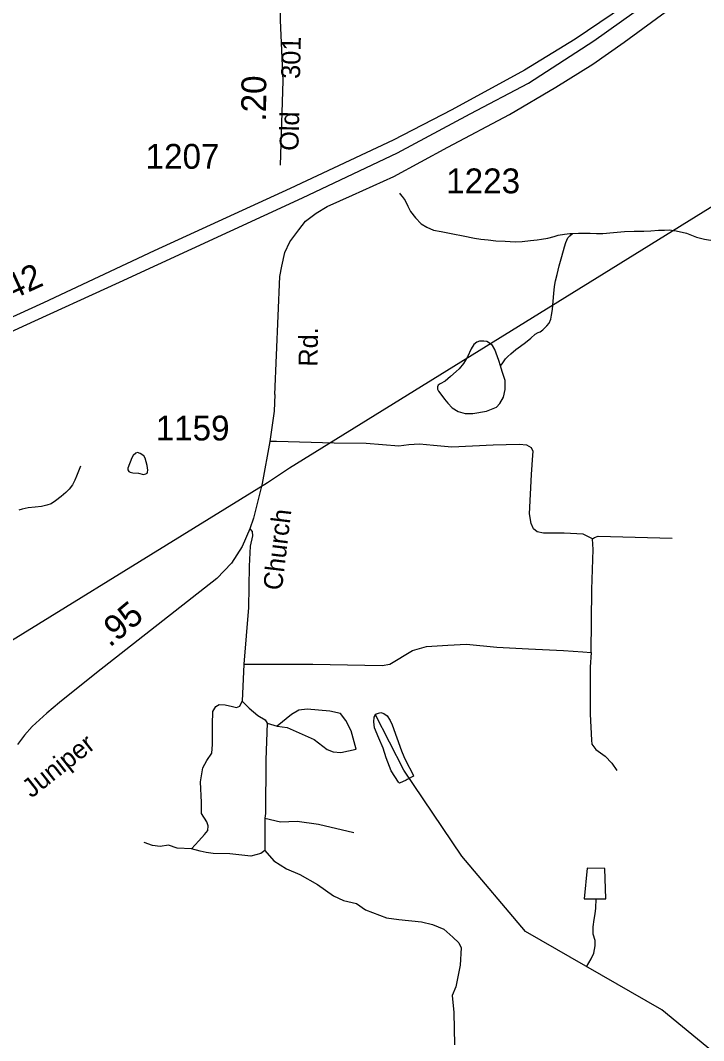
# Model space of a CAD drawing. Extents: x 2082433 to 2279600, y 546599 to 755198.
# Drawn here: x 2164602 to 2168041, y 605776 to 610913 of the extents above; entities that cross this region are included whole.
import ezdxf

# ---------------------------------------------------------------- set-up
doc = ezdxf.new("R2010")
doc.units = 0
for name, color, linetype in [('Exist Hydrographic Creek Single Shore', 7, 'Continuous'), ('Exist Hydrographic Misc Water Feature', 7, 'Continuous'), ('Exist Hydrographic Pond Under 1500 Sq Ft', 7, 'Continuous'), ('Exist Road Non-System Type 51', 7, 'Continuous'), ('Exist Road Primary Interstate Divided Center Attributed', 7, 'Continuous'), ('Exist Road Primary Interstate Mileage Hundredths English Label', 7, 'Continuous'), ('Exist Road Secondary Mileage Hundredths English Label', 7, 'Continuous'), ('Exist Road Secondary Type 51 Attributed', 7, 'Continuous'), ('Exist Road Secondary Type 51 Label', 7, 'Continuous'), ('Exist Road Secondary Type 51 Number Label', 7, 'Continuous'), ('Exist Utilities Electrical Transmission Line', 7, 'Continuous')]:
    doc.layers.add(name, color=color, linetype=linetype)

msp = doc.modelspace()

# ---------------------------------------------------------------- linework, layer by layer
at = {"layer": 'Exist Hydrographic Creek Single Shore'}
for points in [[(2164904.4, 608667.8), (2164884.5, 608617.7), (2164876.5, 608597.8), (2164864.4, 608573.6), (2164848.4, 608551.7), (2164830.8, 608535.3), (2164807.2, 608515.4), (2164779.1, 608493.2), (2164757.4, 608479.1), (2164735, 608471.1), (2164707.8, 608464.7), (2164677.2, 608460.8), (2164641.8, 608458.5), (2164611.2, 608452.1), (2164593.8, 608446.2)], [(2168824, 604931.3), (2168683.8, 605151.5), (2168113.7, 605697.7), (2167829.7, 605929.9), (2167143.6, 606324.2), (2166824.7, 606704.7), (2166531.7, 607137.1), (2166387.8, 607418.8)], [(2167451.8, 606147.1), (2167474.9, 606186.6), (2167488.5, 606215.7), (2167494.7, 606253.1), (2167494.7, 606279.1), (2167485.3, 606311.3), (2167485.3, 606347.6), (2167489.5, 606385), (2167495.7, 606414.1), (2167498.9, 606443.2), (2167500.5, 606489)]]:
    msp.add_lwpolyline(points, dxfattribs=at)
at = {"layer": 'Exist Hydrographic Misc Water Feature'}
for points in [[(2166509.8, 610042.5), (2166513.7, 610038.2), (2166523.9, 610026.5), (2166538.1, 610006.5), (2166552.2, 609976.8), (2166566.2, 609950.8), (2166590.6, 609918.7), (2166618.9, 609888.9), (2166647, 609871.3), (2166680.8, 609857.2), (2166720.6, 609849.6), (2166779, 609837.9), (2166831.1, 609828.4), (2166886.9, 609816.7), (2166919.1, 609810.6), (2166957.2, 609807), (2166994.7, 609803.3), (2167041.3, 609801.5), (2167092.9, 609797.8), (2167126.8, 609799.9), (2167169.2, 609804.1), (2167203.1, 609808.3), (2167225, 609810.6), (2167256.8, 609816.8), (2167288.8, 609824.9), (2167308.9, 609830.8), (2167340.9, 609836.9), (2167366.7, 609839.1), (2167380.8, 609839.5)], [(2167018.7, 609173.5), (2167026.7, 609183.6), (2167044.3, 609207.7), (2167056, 609219.7), (2167070.4, 609233.8), (2167096, 609255.9), (2167120, 609272.1), (2167144, 609290.4), (2167171.9, 609312.2), (2167193.4, 609332.4), (2167207.6, 609340.4), (2167217.6, 609344.6), (2167231.6, 609354.7), (2167241.8, 609364.9), (2167251, 609374.8), (2167263.1, 609388.8), (2167271.3, 609409.1), (2167275, 609428.8), (2167281, 609457.1), (2167282.8, 609499), (2167286.5, 609537), (2167290, 609572.9), (2167295.9, 609601.2), (2167303.9, 609632.9), (2167313.8, 609677.2), (2167327.3, 609723), (2167340.9, 609773.3), (2167347, 609795.1), (2167356.6, 609817.1), (2167366.9, 609827.4), (2167380.8, 609839.5)], [(2167380.8, 609839.5), (2167410.8, 609841.4), (2167448.7, 609841.8), (2167470.4, 609841.7), (2167502.4, 609840.1), (2167532.8, 609840.4), (2167586.5, 609844.4), (2167642.5, 609848.9), (2167690.5, 609851), (2167740.7, 609851.6), (2167774.5, 609853.7), (2167814.5, 609855.8), (2167844.3, 609856.2), (2167866.8, 609858.1), (2167902.3, 609852.3), (2167954.4, 609840.7), (2168004.6, 609821), (2168044.6, 609811.3), (2168096.5, 609803.5), (2168176.8, 609777.9), (2168236.9, 609756.4)], [(2167018.7, 609173.5), (2167010.7, 609199.4), (2166990.2, 609255.3), (2166978.3, 609275.3), (2166964, 609287.2), (2166950, 609295), (2166934.2, 609297), (2166913.7, 609296.8), (2166900, 609292.8), (2166884, 609280.6), (2166870.5, 609258.7), (2166852.2, 609218.5), (2166832.5, 609184.6), (2166810.8, 609158.3), (2166795, 609144.5), (2166767.1, 609120.3), (2166740.9, 609095.8), (2166715.2, 609081.9), (2166705.2, 609075.7), (2166701.3, 609067.7), (2166701.3, 609061.7), (2166701.5, 609055.6), (2166705.8, 609046), (2166717.7, 609030), (2166737.4, 609005.9), (2166753.6, 608986), (2166775.7, 608962.4), (2166805.9, 608942.5), (2166839.9, 608932.5), (2166879.9, 608932.9), (2166948, 608945.3), (2166997.6, 608965.4), (2167015.8, 608983.7), (2167033.5, 609015.5), (2167041.3, 609053.7), (2167041.3, 609099.5), (2167026.7, 609145.5), (2167018.7, 609173.5)], [(2165196.2, 608633.4), (2165222, 608625.9), (2165234.1, 608629.7), (2165240.5, 608633.6), (2165241.9, 608637.8), (2165244, 608647.6), (2165239.9, 608671.8), (2165229.8, 608707.8), (2165223.7, 608719.7), (2165205.6, 608731.3), (2165191.9, 608737.5), (2165183.9, 608733.4), (2165169.6, 608721.4), (2165163.8, 608709.3), (2165142.3, 608657.3), (2165142.3, 608649.2), (2165148.2, 608641.1), (2165154.4, 608637.3), (2165168.3, 608635.2), (2165196.2, 608633.4)], [(2166548.5, 607089.5), (2166544.4, 607087.7), (2166510.8, 607071.7), (2166504.4, 607077.5), (2166468.4, 607133.2), (2166444, 607198.9), (2166427.8, 607248.9), (2166407, 607299), (2166385.1, 607350.6), (2166381.2, 607380.4), (2166382.6, 607404.5), (2166388.6, 607412.5), (2166394.7, 607420.6), (2166404.8, 607424.7), (2166416.5, 607427), (2166430.6, 607422.8), (2166448.7, 607411.2), (2166462.6, 607387.1), (2166473.1, 607365.3), (2166519.8, 607235.3), (2166531.9, 607205.6), (2166550.2, 607167.5), (2166568.4, 607133.9), (2166578.3, 607111.7), (2166580.1, 607107.8), (2166548.5, 607089.5)]]:
    msp.add_lwpolyline(points, dxfattribs=at)
at = {"layer": 'Exist Hydrographic Pond Under 1500 Sq Ft'}
msp.add_lwpolyline([(2167543.8, 606641.5), (2167454.4, 606643.7), (2167439.2, 606489), (2167548.2, 606489)], close=True, dxfattribs=at)
at = {"layer": 'Exist Road Non-System Type 51'}
for p, q in [((2165726.1, 607671.3), (2165719.1, 607484.3)), ((2165832.7, 606895.4), (2165832.7, 606732.8))]:
    msp.add_line(p, q, dxfattribs=at)
for points in [[(2167481.6, 608302.2), (2167435.3, 608325), (2167339.2, 608330.2), (2167234.3, 608330.2), (2167202.9, 608337.2), (2167185.4, 608352.9), (2167173.2, 608379.1), (2167164.4, 608428.1), (2167174.9, 608625.6), (2167181, 608723.4), (2167182.8, 608742.7), (2167174.1, 608760.1), (2167151.3, 608774.1), (2167112.9, 608777.6), (2166981.8, 608774.1), (2166773.8, 608763.6), (2166682.1, 608772.4), (2166610.4, 608779.4), (2166558, 608775.9), (2166507.3, 608768.9), (2166343, 608782.9), (2166182.3, 608784.6), (2165891.3, 608791.6), (2165858.1, 608791.6)], [(2165756.7, 608352.9), (2165768.9, 608338.9), (2165770.7, 608318), (2165758.4, 608265.5), (2165753.2, 608164.2), (2165749.7, 607956.2), (2165726.1, 607671.3)], [(2167474.6, 607729), (2167479, 608047.1), (2167485.1, 608248.1), (2167481.6, 608302.2)], [(2167481.6, 608302.2), (2167492.1, 608309.2), (2167509.6, 608316.2), (2167881.9, 608305.7)], [(2165726.1, 607671.3), (2166074.8, 607671.3), (2166422.6, 607664.3), (2166461, 607671.3), (2166576.4, 607739.5), (2166646.3, 607760.5), (2166752.9, 607767.5), (2166847.2, 607771), (2167000.2, 607757), (2167159.2, 607748.2), (2167335.7, 607739.5), (2167432.7, 607732.5), (2167474.6, 607729)], [(2167474.6, 607729), (2167469.4, 607655.6), (2167469.4, 607419.7), (2167476.4, 607288.6), (2167478.1, 607267.6), (2167499.1, 607241.4), (2167544.6, 607208.2), (2167579.5, 607173.3), (2167604, 607134.8)], [(2165463.1, 606741.6), (2165499.8, 606781.8), (2165529.5, 606813.2), (2165545.2, 606834.2), (2165547, 606856.9), (2165540, 606877.9), (2165513.8, 606919.8), (2165513.8, 606974), (2165508.5, 607078.9), (2165519.9, 607148.8), (2165540.9, 607185.5), (2165565.3, 607222.2), (2165568.8, 607265.9), (2165568.8, 607367.2), (2165571.4, 607431.9), (2165585.4, 607458.1), (2165602.9, 607468.6), (2165632.6, 607466.9), (2165669.3, 607458.1), (2165690.3, 607452.9), (2165706, 607459.9), (2165719.1, 607484.3)], [(2165719.1, 607484.3), (2165753.2, 607449.4), (2165796.9, 607412.7), (2165833.6, 607390), (2165844.1, 607374.2)], [(2166291.5, 607243.2), (2166267, 607335.8), (2166240.8, 607388.2), (2166212.8, 607423.2), (2166160.4, 607433.7), (2166045.1, 607444.1), (2166003.1, 607438.9), (2165966.4, 607417.9), (2165894.8, 607358.5)], [(2165844.1, 607374.2), (2165837.1, 607189), (2165835.3, 606919.8), (2165832.7, 606895.4)], [(2165844.1, 607374.2), (2165894.8, 607358.5), (2165945.4, 607351.5), (2166080, 607292.1), (2166146.4, 607241.4), (2166176.1, 607229.2), (2166214.6, 607225.7), (2166291.5, 607243.2)], [(2165832.7, 606895.4), (2165911.4, 606877.9), (2165995.3, 606879.7), (2166101.9, 606865.7), (2166280.1, 606823.7)], [(2165463.1, 606741.6), (2165391.4, 606745.1), (2165347.7, 606759.1), (2165305.8, 606752.1), (2165267.4, 606757.3), (2165225.4, 606773)], [(2165832.7, 606732.8), (2165812.6, 606717.1), (2165761.9, 606704.9), (2165657.1, 606715.4), (2165573.2, 606717.1), (2165536.5, 606722.4), (2165506.8, 606729.4), (2165463.1, 606741.6)], [(2165832.7, 606732.8), (2165878.2, 606680.4), (2165941.1, 606640.2), (2166009.2, 606612.3), (2166098.4, 606561.6), (2166177.9, 606503.9), (2166228.6, 606481.2), (2166293.2, 606465.5), (2166338.7, 606434), (2166445.3, 606393.8), (2166506.4, 606385.1), (2166621.8, 606372.8), (2166676, 606360.6), (2166732.8, 606336.1), (2166778.2, 606295.9), (2166809.7, 606268), (2166820.2, 606243.5), (2166814.9, 606156.1), (2166793.9, 606046), (2166774.7, 606002.3), (2166783.4, 605916.7), (2166787.8, 605754.2)]]:
    msp.add_lwpolyline(points, dxfattribs=at)
at = {"layer": 'Exist Road Primary Interstate Divided Center Attributed'}
for points in [[(2170946.4, 613979.3), (2170065.1, 613162.5), (2169866.2, 612982.1), (2169447, 612592.5), (2168951.4, 612126.1), (2168405.3, 611601.8), (2168195.6, 611423.6), (2167942.1, 611217.3), (2167643.3, 610986.6), (2167394.3, 610818.9), (2167139.1, 610661.6), (2166773, 610463.1), (2166478.8, 610309.3), (2165960.6, 610066.9), (2165274.8, 609752.6), (2164718.9, 609490.3), (2164075.2, 609197), (2163457.4, 608910.4), (2162768.3, 608590.5), (2162176, 608316), (2161522.3, 608009.5), (2160938.4, 607749.7), (2160555, 607560.1), (2160142.4, 607370.9)], [(2160103.4, 607277.6), (2160530, 607467.3), (2160915.3, 607644.9), (2161316.2, 607844.3), (2161738, 608048.2), (2162276.2, 608293.8), (2162617.9, 608447.5), (2163327.5, 608777.5), (2163847.3, 609018.8), (2164616.1, 609373), (2165100.5, 609594.3), (2166021.9, 610019.3), (2166499.8, 610245.1), (2166865.9, 610442.1), (2167160.1, 610596.9), (2167487.8, 610810.1), (2167767.4, 611007.6)]]:
    msp.add_lwpolyline(points, dxfattribs=at)
at = {"layer": 'Exist Road Secondary Type 51 Attributed'}
for points in [[(2165911.4, 610184.5), (2165925.3, 610609.2), (2165912.2, 610913.2), (2165907, 611259.3)], [(2165883.5, 609028.2), (2165907.9, 609623.5), (2165918.4, 609675.9), (2165933.2, 609744.1), (2165957.7, 609798.2), (2166003.1, 609857.7), (2166037.2, 609901.4), (2166091.4, 609941.5), (2166145.6, 609974.8), (2166274, 610032.4), (2166482, 610126.8), (2166754, 610274.4), (2167063.1, 610439.6), (2167297.3, 610575.9), (2167482.5, 610693), (2167640.2, 610803.5), (2167941.3, 611025.1)], [(2165883.5, 609028.2), (2165879.9, 608945.4), (2165858.1, 608791.6), (2165819.6, 608580.1), (2165775.9, 608405.4), (2165756.7, 608352.9), (2165718.3, 608263.8), (2165664.1, 608179.9), (2165590.7, 608103), (2164986.1, 607627.9), (2164800, 607478.6), (2164735, 607424.5), (2164661.1, 607358), (2164622.3, 607313.2), (2164587.5, 607266.4)]]:
    msp.add_lwpolyline(points, dxfattribs=at)
at = {"layer": 'Exist Utilities Electrical Transmission Line'}
msp.add_lwpolyline([(2159164, 604449.3), (2161823.7, 606095.6), (2164105.1, 607511.9), (2165846.4, 608585.3), (2165955.9, 608659.9), (2167539.9, 609640.3), (2170900.8, 611724.5), (2173536.7, 613386.7), (2176206, 615099), (2179049.2, 616838.4), (2181703.4, 618428.6), (2184752, 620267), (2185283.3, 620681.9), (2186203.1, 621386.7)], dxfattribs=at)

# ---------------------------------------------------------------- texts
at = {"layer": 'Exist Road Primary Interstate Mileage Hundredths English Label'}
msp.add_text('2.42', height=125, rotation=24.5551, dxfattribs=at).set_placement((2164430, 609445.4))
at = {"layer": 'Exist Road Secondary Mileage Hundredths English Label'}
for s, rotation, p in [('.20', 89.6836, (2165838.7, 610402.6)), ('.95', 39.7746, (2165051.9, 607752.8))]:
    msp.add_text(s, height=125, rotation=rotation, dxfattribs=at).set_placement(p)
at = {"layer": 'Exist Road Secondary Type 51 Label'}
for s, rotation, p in [('301', 88.7432, (2166009.4, 610617.8)), ('Old', 88.7432, (2166001.4, 610255.2)), ('Rd.', 89.2501, (2166097.4, 609168.9)), ('Church', 83.1445, (2165917.9, 608039.5)), ('Juniper', 38.2645, (2164658, 606993.8))]:
    msp.add_text(s, height=95, rotation=rotation, dxfattribs=at).set_placement(p)
at = {"layer": 'Exist Road Secondary Type 51 Number Label'}
for s, p in [('1207', (2165232.5, 610165.6)), ('1223', (2166745.3, 610042.1)), ('1159', (2165283.1, 608797.5))]:
    msp.add_text(s, height=125, dxfattribs=at).set_placement(p)

doc.saveas('drawing.dxf')
